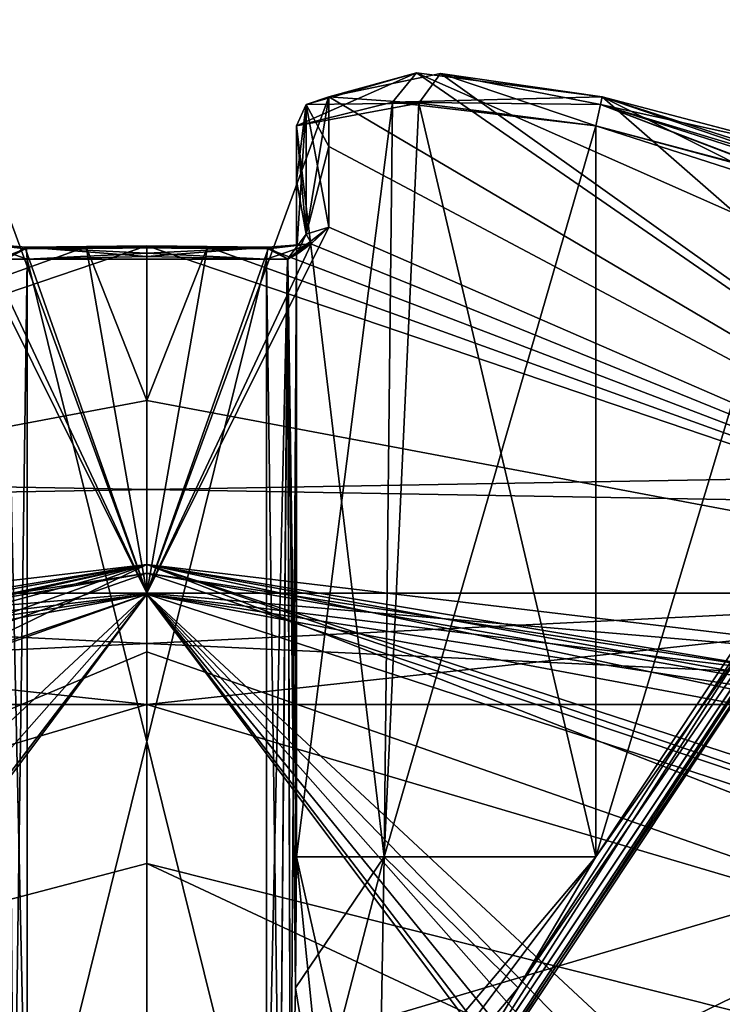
# Model space of a CAD drawing. Extents: x -200 to 200, y -832 to 754.
# Tile 289 of 656: x -0.43 to 1.92, y -636.97 to -633.68. Entities that reach past the tile are written whole.
import ezdxf

# ---------------------------------------------------------------- set-up
doc = ezdxf.new("R2010")
doc.units = 0
doc.header["$LTSCALE"] = 74.25
for name, color, linetype in [('1717', 7, 'CONTINUOUS'), ('1718', 7, 'CONTINUOUS'), ('1719', 7, 'CONTINUOUS'), ('1720', 7, 'CONTINUOUS'), ('1726', 7, 'CONTINUOUS'), ('1728', 7, 'CONTINUOUS'), ('1737', 7, 'CONTINUOUS'), ('1738', 7, 'CONTINUOUS'), ('2098', 7, 'CONTINUOUS'), ('2099', 7, 'CONTINUOUS'), ('2101', 7, 'CONTINUOUS'), ('2102', 7, 'CONTINUOUS'), ('2592', 7, 'CONTINUOUS'), ('2593', 7, 'CONTINUOUS'), ('409', 7, 'CONTINUOUS'), ('410', 7, 'CONTINUOUS'), ('414', 7, 'CONTINUOUS'), ('415', 7, 'CONTINUOUS'), ('418', 7, 'CONTINUOUS'), ('419', 7, 'CONTINUOUS'), ('421', 7, 'CONTINUOUS'), ('422', 7, 'CONTINUOUS'), ('423', 7, 'CONTINUOUS'), ('424', 7, 'CONTINUOUS'), ('425', 7, 'CONTINUOUS'), ('429', 7, 'CONTINUOUS'), ('430', 7, 'CONTINUOUS'), ('432', 7, 'CONTINUOUS'), ('433', 7, 'CONTINUOUS'), ('435', 7, 'CONTINUOUS'), ('436', 7, 'CONTINUOUS'), ('437', 7, 'CONTINUOUS'), ('438', 7, 'CONTINUOUS'), ('439', 7, 'CONTINUOUS'), ('440', 7, 'CONTINUOUS'), ('449', 7, 'CONTINUOUS'), ('450', 7, 'CONTINUOUS'), ('454', 7, 'CONTINUOUS'), ('455', 7, 'CONTINUOUS'), ('456', 7, 'CONTINUOUS'), ('457', 7, 'CONTINUOUS'), ('458', 7, 'CONTINUOUS'), ('459', 7, 'CONTINUOUS'), ('463', 7, 'CONTINUOUS'), ('464', 7, 'CONTINUOUS'), ('465', 7, 'CONTINUOUS'), ('466', 7, 'CONTINUOUS'), ('467', 7, 'CONTINUOUS'), ('468', 7, 'CONTINUOUS'), ('732', 7, 'CONTINUOUS')]:
    doc.layers.add(name, color=color, linetype=linetype)

msp = doc.modelspace()

# ---------------------------------------------------------------- linework, layer by layer
at = {"layer": '1717', "color": 7, "linetype": 'CONTINUOUS'}
for points in [[(0, -635.6, 68.65), (-6.5124, -637.9178, 68.65), (0, -637.1417, 68.65), (0, -635.6, 68.65)], [(6.0096, -637.556, 68.65), (0, -635.6, 68.65), (0, -637.1417, 68.65), (6.0096, -637.556, 68.65)]]:
    msp.add_3dface(points, dxfattribs=at)
at = {"layer": '1718', "color": 7, "linetype": 'CONTINUOUS'}
msp.add_3dface([(-4.488, -637.6785, 15.65), (0, -636.5, 15.65), (7.5554, -640.0393, 15.65), (-4.488, -637.6785, 15.65)], dxfattribs=at)
at = {"layer": '1719', "color": 7, "linetype": 'CONTINUOUS'}
for points in [[(-6.5779, -637.8396, 68.55), (0, -635.5, 68.55), (-5.1491, -636.9013, 51.65), (-6.5779, -637.8396, 68.55)], [(-5.1491, -636.9013, 51.65), (0, -635.5, 68.55), (-4.0822, -636.3696, 54.7596), (-5.1491, -636.9013, 51.65)], [(0, -635.5, 16.65), (-4.2818, -636.4588, 16.65), (0, -635.5, 25.05), (0, -635.5, 16.65)], [(0, -635.5, 25.05), (-4.2818, -636.4588, 16.65), (-3.5128, -636.1405, 26.42), (0, -635.5, 25.05)], [(-4.0822, -636.3696, 54.7596), (0, -635.5, 68.55), (-2.303, -635.7729, 56.2121), (-4.0822, -636.3696, 54.7596)], [(-2.303, -635.7729, 56.2121), (0, -635.5, 68.55), (0, -635.5, 56.75), (-2.303, -635.7729, 56.2121)]]:
    msp.add_3dface(points, dxfattribs=at)
at = {"layer": '1720', "color": 7, "linetype": 'CONTINUOUS'}
for points in [[(4.0897, -636.3729, 27.05), (0, -635.5, 16.65), (2.3258, -635.7784, 25.5993), (4.0897, -636.3729, 27.05)], [(0, -635.5, 16.65), (4.0897, -636.3729, 27.05), (7.149, -638.2948, 16.65), (0, -635.5, 16.65)], [(0, -635.5, 56.75), (6.0687, -637.4737, 68.55), (3.5197, -636.143, 55.3732), (0, -635.5, 56.75)], [(0, -635.5, 56.75), (0, -635.5, 68.55), (6.0687, -637.4737, 68.55), (0, -635.5, 56.75)], [(0, -635.5, 16.65), (0, -635.5, 25.05), (2.3258, -635.7784, 25.5993), (0, -635.5, 16.65)]]:
    msp.add_3dface(points, dxfattribs=at)
at = {"layer": '1726', "color": 7, "linetype": 'CONTINUOUS'}
for points in [[(0, -635.6, 25.15), (-3.4099, -636.2343, 26.4932), (0, -637.9, 25.15), (0, -635.6, 25.15)], [(1.7226, -637.9, 25.4561), (0, -635.6, 25.15), (0, -637.9, 25.15), (1.7226, -637.9, 25.4561)], [(2.2572, -635.876, 25.6885), (0, -635.6, 25.15), (2.2004, -637.65, 25.6602), (2.2572, -635.876, 25.6885)], [(2.2004, -637.65, 25.6602), (0, -635.6, 25.15), (2.0071, -637.6703, 25.5705), (2.2004, -637.65, 25.6602)], [(2.0071, -637.6703, 25.5705), (0, -635.6, 25.15), (1.8655, -637.7135, 25.511), (2.0071, -637.6703, 25.5705)], [(1.8655, -637.7135, 25.511), (0, -635.6, 25.15), (1.7674, -637.7708, 25.4728), (1.8655, -637.7135, 25.511)], [(1.7674, -637.7708, 25.4728), (0, -635.6, 25.15), (1.7226, -637.85, 25.4561), (1.7674, -637.7708, 25.4728)], [(1.7226, -637.85, 25.4561), (0, -635.6, 25.15), (1.7226, -637.9, 25.4561), (1.7226, -637.85, 25.4561)], [(0, -637.9, 25.15), (-3.4099, -636.2343, 26.4932), (-1.7589, -637.7785, 25.4696), (0, -637.9, 25.15)]]:
    msp.add_3dface(points, dxfattribs=at)
at = {"layer": '1728', "color": 7, "linetype": 'CONTINUOUS'}
for points in [[(-2.235, -635.8706, 56.1227), (0, -635.6, 56.65), (-2.2004, -637.65, 56.1398), (-2.235, -635.8706, 56.1227)], [(-2.2004, -637.65, 56.1398), (0, -635.6, 56.65), (-1.8655, -637.7135, 56.289), (-2.2004, -637.65, 56.1398)], [(-1.8655, -637.7135, 56.289), (0, -635.6, 56.65), (-1.7226, -637.85, 56.3439), (-1.8655, -637.7135, 56.289)], [(-1.7226, -637.85, 56.3439), (0, -635.6, 56.65), (-1.7226, -637.9, 56.3439), (-1.7226, -637.85, 56.3439)], [(-1.7226, -637.9, 56.3439), (0, -635.6, 56.65), (0, -637.9, 56.65), (-1.7226, -637.9, 56.3439)], [(0, -635.6, 56.65), (3.4169, -636.2369, 55.3003), (0, -637.9, 56.65), (0, -635.6, 56.65)], [(0, -637.9, 56.65), (3.4169, -636.2369, 55.3003), (1.7604, -637.7771, 56.3298), (0, -637.9, 56.65)], [(1.7604, -637.7771, 56.3298), (3.4169, -636.2369, 55.3003), (1.8495, -637.7205, 56.2953), (1.7604, -637.7771, 56.3298)], [(1.8495, -637.7205, 56.2953), (3.4169, -636.2369, 55.3003), (1.9901, -637.6741, 56.2369), (1.8495, -637.7205, 56.2953)]]:
    msp.add_3dface(points, dxfattribs=at)
at = {"layer": '1737', "color": 7, "linetype": 'CONTINUOUS'}
for points in [[(-4.488, -637.6785, 15.65), (-4.2818, -636.4588, 16.65), (0, -635.5, 16.65), (-4.488, -637.6785, 15.65)], [(-4.488, -637.6785, 15.65), (0, -635.5, 16.65), (0, -635.7929, 15.9429), (-4.488, -637.6785, 15.65)], [(0, -636.5, 15.65), (-4.488, -637.6785, 15.65), (0, -635.7929, 15.9429), (0, -636.5, 15.65)]]:
    msp.add_3dface(points, dxfattribs=at)
at = {"layer": '1738', "color": 7, "linetype": 'CONTINUOUS'}
for points in [[(0, -635.5, 16.65), (7.149, -638.2948, 16.65), (0, -635.7929, 15.9429), (0, -635.5, 16.65)], [(7.149, -638.2948, 16.65), (0, -636.5, 15.65), (0, -635.7929, 15.9429), (7.149, -638.2948, 16.65)], [(7.5554, -640.0393, 15.65), (0, -636.5, 15.65), (7.149, -638.2948, 16.65), (7.5554, -640.0393, 15.65)]]:
    msp.add_3dface(points, dxfattribs=at)
at = {"layer": '2098', "color": 7, "linetype": 'CONTINUOUS'}
for points in [[(2.2572, -635.876, 25.6885), (0, -635.5, 25.05), (0, -635.5293, 25.1207), (2.2572, -635.876, 25.6885)], [(2.3258, -635.7784, 25.5993), (0, -635.5, 25.05), (2.2572, -635.876, 25.6885), (2.3258, -635.7784, 25.5993)], [(0, -635.6, 25.15), (2.2572, -635.876, 25.6885), (0, -635.5293, 25.1207), (0, -635.6, 25.15)]]:
    msp.add_3dface(points, dxfattribs=at)
at = {"layer": '2099', "color": 7, "linetype": 'CONTINUOUS'}
for points in [[(0, -635.5, 25.05), (-3.5128, -636.1405, 26.42), (0, -635.5293, 25.1207), (0, -635.5, 25.05)], [(-3.5128, -636.1405, 26.42), (0, -635.6, 25.15), (0, -635.5293, 25.1207), (-3.5128, -636.1405, 26.42)], [(-3.5128, -636.1405, 26.42), (-3.4099, -636.2343, 26.4932), (0, -635.6, 25.15), (-3.5128, -636.1405, 26.42)]]:
    msp.add_3dface(points, dxfattribs=at)
at = {"layer": '2101', "color": 7, "linetype": 'CONTINUOUS'}
for points in [[(-2.303, -635.7729, 56.2121), (0, -635.5, 56.75), (-2.235, -635.8706, 56.1227), (-2.303, -635.7729, 56.2121)], [(-2.235, -635.8706, 56.1227), (0, -635.5, 56.75), (0, -635.5293, 56.6793), (-2.235, -635.8706, 56.1227)], [(0, -635.6, 56.65), (-2.235, -635.8706, 56.1227), (0, -635.5293, 56.6793), (0, -635.6, 56.65)]]:
    msp.add_3dface(points, dxfattribs=at)
at = {"layer": '2102', "color": 7, "linetype": 'CONTINUOUS'}
for points in [[(0, -635.5, 56.75), (3.5197, -636.143, 55.3732), (0, -635.5293, 56.6793), (0, -635.5, 56.75)], [(3.5197, -636.143, 55.3732), (0, -635.6, 56.65), (0, -635.5293, 56.6793), (3.5197, -636.143, 55.3732)], [(3.5197, -636.143, 55.3732), (3.4169, -636.2369, 55.3003), (0, -635.6, 56.65), (3.5197, -636.143, 55.3732)]]:
    msp.add_3dface(points, dxfattribs=at)
at = {"layer": '2592', "color": 7, "linetype": 'CONTINUOUS'}
for points in [[(0, -635.5, 68.55), (-6.5779, -637.8396, 68.55), (0, -635.5293, 68.6207), (0, -635.5, 68.55)], [(-6.5779, -637.8396, 68.55), (0, -635.6, 68.65), (0, -635.5293, 68.6207), (-6.5779, -637.8396, 68.55)], [(-6.5124, -637.9178, 68.65), (0, -635.6, 68.65), (-6.5779, -637.8396, 68.55), (-6.5124, -637.9178, 68.65)]]:
    msp.add_3dface(points, dxfattribs=at)
at = {"layer": '2593', "color": 7, "linetype": 'CONTINUOUS'}
for points in [[(0, -635.5, 68.55), (6.0096, -637.556, 68.65), (6.0687, -637.4737, 68.55), (0, -635.5, 68.55)], [(6.0096, -637.556, 68.65), (0, -635.5, 68.55), (0, -635.5293, 68.6207), (6.0096, -637.556, 68.65)], [(0, -635.6, 68.65), (6.0096, -637.556, 68.65), (0, -635.5293, 68.6207), (0, -635.6, 68.65)]]:
    msp.add_3dface(points, dxfattribs=at)
at = {"layer": '409', "color": 7, "linetype": 'CONTINUOUS'}
for points in [[(0.9008, -633.8568, 49.5015), (0.6084, -633.9375, 50.171), (3.4177, -635.5962, 52.0677), (0.9008, -633.8568, 49.5015)], [(0.6084, -633.9375, 47.129), (0.9812, -633.8597, 47.8649), (3.4177, -635.5962, 45.2323), (0.6084, -633.9375, 47.129)], [(1.521, -633.9375, 49.2584), (0.9008, -633.8568, 49.5015), (4.8333, -635.5962, 48.65), (1.521, -633.9375, 49.2584)], [(4.8333, -635.5962, 48.65), (0.9008, -633.8568, 49.5015), (3.4177, -635.5962, 52.0677), (4.8333, -635.5962, 48.65)], [(0.9812, -633.8597, 47.8649), (1.521, -633.9375, 48.0416), (3.4177, -635.5962, 45.2323), (0.9812, -633.8597, 47.8649)], [(0, -635.5962, 43.8167), (0.6084, -633.9375, 47.129), (3.4177, -635.5962, 45.2323), (0, -635.5962, 43.8167)], [(0.6084, -634.373, 45.7733), (0.6084, -633.9375, 47.129), (0, -635.5962, 43.8167), (0.6084, -634.373, 45.7733)], [(0.6084, -633.9375, 50.171), (0.6083, -634.1032, 50.8011), (3.4177, -635.5962, 52.0677), (0.6084, -633.9375, 50.171)], [(0.6083, -634.1032, 46.4989), (0.6084, -633.9375, 47.129), (0.6084, -634.373, 45.7733), (0.6083, -634.1032, 46.4989)], [(2.1511, -634.1032, 49.2583), (1.521, -633.9375, 49.2584), (2.8767, -634.373, 49.2584), (2.1511, -634.1032, 49.2583)], [(2.8767, -634.373, 49.2584), (1.521, -633.9375, 49.2584), (4.8333, -635.5962, 48.65), (2.8767, -634.373, 49.2584)], [(1.521, -633.9375, 48.0416), (2.1559, -634.1047, 48.0418), (3.4177, -635.5962, 45.2323), (1.521, -633.9375, 48.0416)], [(0.6083, -634.1032, 50.8011), (0.6084, -634.373, 51.5267), (3.4177, -635.5962, 52.0677), (0.6083, -634.1032, 50.8011)], [(0.5497, -634.428, 45.6385), (0.6084, -634.373, 45.7733), (0, -635.5962, 43.8167), (0.5497, -634.428, 45.6385)], [(0.6084, -634.373, 51.5267), (0.5476, -634.4288, 51.6635), (3.4177, -635.5962, 52.0677), (0.6084, -634.373, 51.5267)], [(0.4056, -634.4455, 45.578), (0.5497, -634.428, 45.6385), (0, -635.5962, 43.8167), (0.4056, -634.4455, 45.578)], [(0, -634.436, 45.5717), (0.203, -634.4384, 45.5732), (0, -634.9521, 44.6519), (0, -634.436, 45.5717)], [(0.203, -634.4384, 51.7268), (0, -634.436, 51.7283), (3.4177, -635.5962, 52.0677), (0.203, -634.4384, 51.7268)], [(3.4177, -635.5962, 52.0677), (0, -634.436, 51.7283), (0, -634.9521, 52.6481), (3.4177, -635.5962, 52.0677)], [(0.203, -634.4384, 45.5732), (0.4056, -634.4455, 45.578), (0, -635.5962, 43.8167), (0.203, -634.4384, 45.5732)], [(0, -634.9521, 44.6519), (0.203, -634.4384, 45.5732), (0, -635.5962, 43.8167), (0, -634.9521, 44.6519)], [(0.4056, -634.4455, 51.722), (0.203, -634.4384, 51.7268), (3.4177, -635.5962, 52.0677), (0.4056, -634.4455, 51.722)], [(0.5476, -634.4288, 51.6635), (0.4056, -634.4455, 51.722), (3.4177, -635.5962, 52.0677), (0.5476, -634.4288, 51.6635)], [(0, -635.5962, 53.4833), (3.4177, -635.5962, 52.0677), (0, -634.9521, 52.6481), (0, -635.5962, 53.4833)]]:
    msp.add_3dface(points, dxfattribs=at)
at = {"layer": '410', "color": 7, "linetype": 'CONTINUOUS'}
for points in [[(0, -635.9688, 53.65), (4.3301, -637.25, 51.15), (4.3301, -635.9688, 51.15), (0, -635.9688, 53.65)], [(0, -637.25, 53.65), (4.3301, -637.25, 51.15), (0, -635.9688, 53.65), (0, -637.25, 53.65)], [(4.3301, -635.9688, 46.15), (0, -637.25, 43.65), (0, -635.9688, 43.65), (4.3301, -635.9688, 46.15)], [(4.3301, -637.25, 46.15), (0, -637.25, 43.65), (4.3301, -635.9688, 46.15), (4.3301, -637.25, 46.15)]]:
    msp.add_3dface(points, dxfattribs=at)
at = {"layer": '414', "color": 7, "linetype": 'CONTINUOUS'}
for points in [[(0, -635.5962, 53.4833), (-0.6084, -633.9375, 50.171), (-3.4177, -635.5962, 52.0677), (0, -635.5962, 53.4833)], [(-0.6084, -633.9375, 50.171), (0, -635.5962, 53.4833), (-0.6084, -634.373, 51.5267), (-0.6084, -633.9375, 50.171)], [(-0.6084, -634.373, 51.5267), (0, -635.5962, 53.4833), (-0.5497, -634.428, 51.6615), (-0.6084, -634.373, 51.5267)], [(-0.4056, -634.4455, 45.578), (-3.4177, -635.5962, 45.2323), (-0.5476, -634.4288, 45.6365), (-0.4056, -634.4455, 45.578)], [(0, -634.436, 45.5717), (0, -634.9521, 44.6519), (-3.4177, -635.5962, 45.2323), (0, -634.436, 45.5717)], [(0, -634.436, 45.5717), (-3.4177, -635.5962, 45.2323), (-0.203, -634.4384, 45.5732), (0, -634.436, 45.5717)], [(-0.203, -634.4384, 45.5732), (-3.4177, -635.5962, 45.2323), (-0.4056, -634.4455, 45.578), (-0.203, -634.4384, 45.5732)], [(-0.5497, -634.428, 51.6615), (0, -635.5962, 53.4833), (-0.4056, -634.4455, 51.722), (-0.5497, -634.428, 51.6615)], [(-0.4056, -634.4455, 51.722), (0, -635.5962, 53.4833), (-0.203, -634.4384, 51.7268), (-0.4056, -634.4455, 51.722)], [(0, -634.9521, 52.6481), (0, -634.436, 51.7283), (-0.203, -634.4384, 51.7268), (0, -634.9521, 52.6481)], [(0, -635.5962, 53.4833), (0, -634.9521, 52.6481), (-0.203, -634.4384, 51.7268), (0, -635.5962, 53.4833)], [(0, -634.9521, 44.6519), (0, -635.5962, 43.8167), (-3.4177, -635.5962, 45.2323), (0, -634.9521, 44.6519)]]:
    msp.add_3dface(points, dxfattribs=at)
at = {"layer": '415', "color": 7, "linetype": 'CONTINUOUS'}
for points in [[(0, -635.9688, 43.65), (0, -637.25, 43.65), (-4.3301, -637.25, 46.15), (0, -635.9688, 43.65)], [(0, -637.25, 53.65), (0, -635.9688, 53.65), (-4.3301, -635.9688, 51.15), (0, -637.25, 53.65)], [(-4.3301, -637.25, 51.15), (0, -637.25, 53.65), (-4.3301, -635.9688, 51.15), (-4.3301, -637.25, 51.15)], [(0, -635.9688, 43.65), (-4.3301, -637.25, 46.15), (-4.3301, -635.9688, 46.15), (0, -635.9688, 43.65)]]:
    msp.add_3dface(points, dxfattribs=at)
at = {"layer": '418', "color": 7, "linetype": 'CONTINUOUS'}
for points in [[(0.5, -634.4644, 45.813), (0.5, -634.0349, 47.15), (0.5, -634.2167, 46.4707), (0.5, -634.4644, 45.813)], [(0.5, -636.477, 47.15), (0.5, -634.0349, 47.15), (0.5, -634.4644, 45.813), (0.5, -636.477, 47.15)]]:
    msp.add_3dface(points, dxfattribs=at)
at = {"layer": '419', "color": 7, "linetype": 'CONTINUOUS'}
for points in [[(-0.4, -634.4806, 45.7037), (0.4, -634.4806, 45.7037), (0, -634.4712, 45.6974), (-0.4, -634.4806, 45.7037)], [(0.4, -637.7053, 47.846), (0.4, -634.4806, 45.7037), (-0.4, -637.7053, 47.846), (0.4, -637.7053, 47.846)], [(-0.4, -637.7053, 47.846), (0.4, -634.4806, 45.7037), (-0.4, -634.4806, 45.7037), (-0.4, -637.7053, 47.846)]]:
    msp.add_3dface(points, dxfattribs=at)
at = {"layer": '421', "color": 7, "linetype": 'CONTINUOUS'}
for points in [[(1.5, -634.0349, 48.15), (1.5, -636.477, 48.15), (2.1793, -634.2167, 48.15), (1.5, -634.0349, 48.15)], [(1.5, -636.477, 48.15), (2.837, -634.4644, 48.15), (2.1793, -634.2167, 48.15), (1.5, -636.477, 48.15)]]:
    msp.add_3dface(points, dxfattribs=at)
at = {"layer": '422', "color": 7, "linetype": 'CONTINUOUS'}
for points in [[(2.837, -634.4644, 49.15), (1.5, -634.0349, 49.15), (2.1793, -634.2167, 49.15), (2.837, -634.4644, 49.15)], [(1.5, -636.477, 49.15), (1.5, -634.0349, 49.15), (2.837, -634.4644, 49.15), (1.5, -636.477, 49.15)]]:
    msp.add_3dface(points, dxfattribs=at)
at = {"layer": '423', "color": 7, "linetype": 'CONTINUOUS'}
for points in [[(0.804, -637.7053, 48.25), (2.9463, -634.4806, 49.05), (2.9463, -634.4806, 48.25), (0.804, -637.7053, 48.25)], [(0.804, -637.7053, 49.05), (2.9463, -634.4806, 49.05), (0.804, -637.7053, 48.25), (0.804, -637.7053, 49.05)]]:
    msp.add_3dface(points, dxfattribs=at)
at = {"layer": '424', "color": 7, "linetype": 'CONTINUOUS'}
for points in [[(0.5, -634.0349, 50.15), (0.5, -636.477, 50.15), (0.5, -634.2167, 50.8292), (0.5, -634.0349, 50.15)], [(0.5, -636.477, 50.15), (0.5, -634.4644, 51.487), (0.5, -634.2167, 50.8292), (0.5, -636.477, 50.15)]]:
    msp.add_3dface(points, dxfattribs=at)
at = {"layer": '425', "color": 7, "linetype": 'CONTINUOUS'}
for points in [[(0.4, -634.4806, 51.5963), (-0.4, -634.4806, 51.5963), (0, -634.4712, 51.6026), (0.4, -634.4806, 51.5963)], [(0.4, -637.7053, 49.454), (-0.4, -634.4806, 51.5963), (0.4, -634.4806, 51.5963), (0.4, -637.7053, 49.454)], [(-0.4, -637.7053, 49.454), (-0.4, -634.4806, 51.5963), (0.4, -637.7053, 49.454), (-0.4, -637.7053, 49.454)]]:
    msp.add_3dface(points, dxfattribs=at)
at = {"layer": '429', "color": 7, "linetype": 'CONTINUOUS'}
for points in [[(0.5, -634.4644, 51.487), (0.4796, -637.6835, 49.4212), (0.47, -634.4799, 51.5625), (0.5, -634.4644, 51.487)], [(0.4796, -637.6835, 49.4212), (0.5, -634.4644, 51.487), (0.4964, -636.9158, 49.8903), (0.4796, -637.6835, 49.4212)], [(0.5, -634.4644, 51.487), (0.5, -636.477, 50.15), (0.4964, -636.9158, 49.8903), (0.5, -634.4644, 51.487)], [(0.4, -637.7053, 49.454), (0.4, -634.4806, 51.5963), (0.47, -634.4799, 51.5625), (0.4, -637.7053, 49.454)], [(0.4444, -637.6996, 49.4454), (0.4, -637.7053, 49.454), (0.47, -634.4799, 51.5625), (0.4444, -637.6996, 49.4454)], [(0.4796, -637.6835, 49.4212), (0.4444, -637.6996, 49.4454), (0.47, -634.4799, 51.5625), (0.4796, -637.6835, 49.4212)]]:
    msp.add_3dface(points, dxfattribs=at)
at = {"layer": '430', "color": 7, "linetype": 'CONTINUOUS'}
for points in [[(-0.4, -634.4806, 51.5963), (-0.4444, -637.6996, 49.4454), (-0.471, -634.4797, 51.5614), (-0.4, -634.4806, 51.5963)], [(-0.4, -634.4806, 51.5963), (-0.4, -637.7053, 49.454), (-0.4444, -637.6996, 49.4454), (-0.4, -634.4806, 51.5963)]]:
    msp.add_3dface(points, dxfattribs=at)
at = {"layer": '432', "color": 7, "linetype": 'CONTINUOUS'}
for points in [[(-0.4, -637.7053, 47.846), (-0.4, -634.4806, 45.7037), (-0.47, -634.4799, 45.7375), (-0.4, -637.7053, 47.846)], [(-0.4444, -637.6996, 47.8546), (-0.4, -637.7053, 47.846), (-0.47, -634.4799, 45.7375), (-0.4444, -637.6996, 47.8546)]]:
    msp.add_3dface(points, dxfattribs=at)
at = {"layer": '433', "color": 7, "linetype": 'CONTINUOUS'}
for points in [[(2.837, -634.4644, 48.15), (0.7712, -637.6835, 48.1704), (2.9125, -634.4799, 48.18), (2.837, -634.4644, 48.15)], [(0.7712, -637.6835, 48.1704), (2.837, -634.4644, 48.15), (1.2403, -636.9158, 48.1536), (0.7712, -637.6835, 48.1704)], [(2.837, -634.4644, 48.15), (1.5, -636.477, 48.15), (1.2403, -636.9158, 48.1536), (2.837, -634.4644, 48.15)], [(0.7712, -637.6835, 48.1704), (0.7954, -637.6996, 48.2056), (2.9125, -634.4799, 48.18), (0.7712, -637.6835, 48.1704)], [(0.7954, -637.6996, 48.2056), (0.804, -637.7053, 48.25), (2.9125, -634.4799, 48.18), (0.7954, -637.6996, 48.2056)], [(0.804, -637.7053, 48.25), (2.9463, -634.4806, 48.25), (2.9125, -634.4799, 48.18), (0.804, -637.7053, 48.25)]]:
    msp.add_3dface(points, dxfattribs=at)
at = {"layer": '435', "color": 7, "linetype": 'CONTINUOUS'}
for points in [[(1.5, -636.477, 49.15), (2.837, -634.4644, 49.15), (2.9114, -634.4797, 49.121), (1.5, -636.477, 49.15)], [(0.7712, -637.6835, 49.1296), (1.2403, -636.9158, 49.1464), (2.9114, -634.4797, 49.121), (0.7712, -637.6835, 49.1296)], [(0.7954, -637.6996, 49.0944), (0.7712, -637.6835, 49.1296), (2.9114, -634.4797, 49.121), (0.7954, -637.6996, 49.0944)], [(2.9463, -634.4806, 49.05), (0.7954, -637.6996, 49.0944), (2.9114, -634.4797, 49.121), (2.9463, -634.4806, 49.05)], [(2.9463, -634.4806, 49.05), (0.804, -637.7053, 49.05), (0.7954, -637.6996, 49.0944), (2.9463, -634.4806, 49.05)], [(1.2403, -636.9158, 49.1464), (1.5, -636.477, 49.15), (2.9114, -634.4797, 49.121), (1.2403, -636.9158, 49.1464)]]:
    msp.add_3dface(points, dxfattribs=at)
at = {"layer": '436', "color": 7, "linetype": 'CONTINUOUS'}
for points in [[(0.5, -636.477, 47.15), (0.5, -634.4644, 45.813), (0.471, -634.4797, 45.7386), (0.5, -636.477, 47.15)], [(0.4, -634.4806, 45.7037), (0.4444, -637.6996, 47.8546), (0.471, -634.4797, 45.7386), (0.4, -634.4806, 45.7037)], [(0.4, -634.4806, 45.7037), (0.4, -637.7053, 47.846), (0.4444, -637.6996, 47.8546), (0.4, -634.4806, 45.7037)], [(0.4444, -637.6996, 47.8546), (0.4796, -637.6835, 47.8788), (0.471, -634.4797, 45.7386), (0.4444, -637.6996, 47.8546)], [(0.4964, -636.9158, 47.4097), (0.5, -636.477, 47.15), (0.471, -634.4797, 45.7386), (0.4964, -636.9158, 47.4097)], [(0.4796, -637.6835, 47.8788), (0.4964, -636.9158, 47.4097), (0.471, -634.4797, 45.7386), (0.4796, -637.6835, 47.8788)]]:
    msp.add_3dface(points, dxfattribs=at)
at = {"layer": '437', "color": 7, "linetype": 'CONTINUOUS'}
for points in [[(0.5, -634.0349, 47.15), (0.7929, -636.477, 47.8571), (0.9085, -633.9582, 47.9563), (0.5, -634.0349, 47.15)], [(0.7929, -636.477, 47.8571), (1.5, -636.477, 48.15), (0.9085, -633.9582, 47.9563), (0.7929, -636.477, 47.8571)], [(1.5, -636.477, 48.15), (1.5, -634.0349, 48.15), (0.9085, -633.9582, 47.9563), (1.5, -636.477, 48.15)], [(0.5, -634.0349, 47.15), (0.5, -636.477, 47.15), (0.7929, -636.477, 47.8571), (0.5, -634.0349, 47.15)]]:
    msp.add_3dface(points, dxfattribs=at)
at = {"layer": '438', "color": 7, "linetype": 'CONTINUOUS'}
for points in [[(0.5, -636.477, 47.15), (0.4964, -636.9158, 47.4097), (0.6216, -637.6844, 48.0534), (0.5, -636.477, 47.15)], [(0.5, -636.477, 47.15), (0.7712, -637.6835, 48.1704), (0.7929, -636.477, 47.8571), (0.5, -636.477, 47.15)], [(0.7712, -637.6835, 48.1704), (0.5, -636.477, 47.15), (0.6216, -637.6844, 48.0534), (0.7712, -637.6835, 48.1704)], [(0.7712, -637.6835, 48.1704), (1.2403, -636.9158, 48.1536), (0.7929, -636.477, 47.8571), (0.7712, -637.6835, 48.1704)], [(1.2403, -636.9158, 48.1536), (1.5, -636.477, 48.15), (0.7929, -636.477, 47.8571), (1.2403, -636.9158, 48.1536)], [(0.4964, -636.9158, 47.4097), (0.4796, -637.6835, 47.8788), (0.6216, -637.6844, 48.0534), (0.4964, -636.9158, 47.4097)]]:
    msp.add_3dface(points, dxfattribs=at)
at = {"layer": '439', "color": 7, "linetype": 'CONTINUOUS'}
for points in [[(0.7929, -636.477, 49.4429), (0.5, -636.477, 50.15), (0.8204, -633.9553, 49.4164), (0.7929, -636.477, 49.4429)], [(0.5, -636.477, 50.15), (0.5, -634.0349, 50.15), (0.8204, -633.9553, 49.4164), (0.5, -636.477, 50.15)], [(1.5, -634.0349, 49.15), (0.7929, -636.477, 49.4429), (0.8204, -633.9553, 49.4164), (1.5, -634.0349, 49.15)], [(1.5, -634.0349, 49.15), (1.5, -636.477, 49.15), (0.7929, -636.477, 49.4429), (1.5, -634.0349, 49.15)]]:
    msp.add_3dface(points, dxfattribs=at)
at = {"layer": '440', "color": 7, "linetype": 'CONTINUOUS'}
for points in [[(0.4796, -637.6835, 49.4212), (1.5, -636.477, 49.15), (0.5959, -637.6844, 49.2723), (0.4796, -637.6835, 49.4212)], [(1.5, -636.477, 49.15), (0.4796, -637.6835, 49.4212), (0.7929, -636.477, 49.4429), (1.5, -636.477, 49.15)], [(0.4796, -637.6835, 49.4212), (0.4964, -636.9158, 49.8903), (0.7929, -636.477, 49.4429), (0.4796, -637.6835, 49.4212)], [(0.4964, -636.9158, 49.8903), (0.5, -636.477, 50.15), (0.7929, -636.477, 49.4429), (0.4964, -636.9158, 49.8903)], [(1.5, -636.477, 49.15), (1.2403, -636.9158, 49.1464), (0.5959, -637.6844, 49.2723), (1.5, -636.477, 49.15)], [(1.2403, -636.9158, 49.1464), (0.7712, -637.6835, 49.1296), (0.5959, -637.6844, 49.2723), (1.2403, -636.9158, 49.1464)]]:
    msp.add_3dface(points, dxfattribs=at)
at = {"layer": '449', "color": 7, "linetype": 'CONTINUOUS'}
for points in [[(-3.4177, -635.5962, 45.2323), (0, -635.5962, 43.8167), (-4.3301, -635.9688, 46.15), (-3.4177, -635.5962, 45.2323)], [(0, -635.9688, 53.65), (-3.4177, -635.5962, 52.0677), (-4.3301, -635.9688, 51.15), (0, -635.9688, 53.65)], [(-4.3301, -635.9688, 46.15), (0, -635.5962, 43.8167), (0, -635.7647, 43.6936), (-4.3301, -635.9688, 46.15)], [(-3.4177, -635.5962, 52.0677), (0, -635.9688, 53.65), (0, -635.7647, 53.6064), (-3.4177, -635.5962, 52.0677)], [(0, -635.5962, 53.4833), (-3.4177, -635.5962, 52.0677), (0, -635.7647, 53.6064), (0, -635.5962, 53.4833)], [(0, -635.9688, 43.65), (-4.3301, -635.9688, 46.15), (0, -635.7647, 43.6936), (0, -635.9688, 43.65)]]:
    msp.add_3dface(points, dxfattribs=at)
at = {"layer": '450', "color": 7, "linetype": 'CONTINUOUS'}
for points in [[(3.4177, -635.5962, 45.2323), (4.3301, -635.9688, 46.15), (0, -635.9688, 43.65), (3.4177, -635.5962, 45.2323)], [(4.3301, -635.9688, 51.15), (0, -635.5962, 53.4833), (0, -635.7647, 53.6064), (4.3301, -635.9688, 51.15)], [(3.4177, -635.5962, 52.0677), (0, -635.5962, 53.4833), (4.3301, -635.9688, 51.15), (3.4177, -635.5962, 52.0677)], [(3.4177, -635.5962, 45.2323), (0, -635.9688, 43.65), (0, -635.7647, 43.6936), (3.4177, -635.5962, 45.2323)], [(0, -635.5962, 43.8167), (3.4177, -635.5962, 45.2323), (0, -635.7647, 43.6936), (0, -635.5962, 43.8167)], [(0, -635.9688, 53.65), (4.3301, -635.9688, 51.15), (0, -635.7647, 53.6064), (0, -635.9688, 53.65)]]:
    msp.add_3dface(points, dxfattribs=at)
at = {"layer": '454', "color": 7, "linetype": 'CONTINUOUS'}
for points in [[(-0.4056, -634.4455, 45.578), (-0.5476, -634.4288, 45.6365), (-0.4037, -634.4397, 45.6474), (-0.4056, -634.4455, 45.578)], [(-0.4, -634.4806, 45.7037), (-0.5476, -634.4288, 45.6365), (-0.47, -634.4799, 45.7375), (-0.4, -634.4806, 45.7037)], [(-0.5476, -634.4288, 45.6365), (-0.4, -634.4806, 45.7037), (-0.4037, -634.4397, 45.6474), (-0.5476, -634.4288, 45.6365)]]:
    msp.add_3dface(points, dxfattribs=at)
at = {"layer": '455', "color": 7, "linetype": 'CONTINUOUS'}
for points in [[(-0.203, -634.4384, 45.5732), (-0.4056, -634.4455, 45.578), (-0.4037, -634.4397, 45.6474), (-0.203, -634.4384, 45.5732)], [(0.203, -634.4384, 45.5732), (0, -634.436, 45.5717), (-0.4037, -634.4397, 45.6474), (0.203, -634.4384, 45.5732)], [(0, -634.436, 45.5717), (-0.203, -634.4384, 45.5732), (-0.4037, -634.4397, 45.6474), (0, -634.436, 45.5717)], [(0.4056, -634.4455, 45.578), (0.203, -634.4384, 45.5732), (-0.4037, -634.4397, 45.6474), (0.4056, -634.4455, 45.578)], [(-0.4, -634.4806, 45.7037), (0.4037, -634.4397, 45.6474), (-0.4037, -634.4397, 45.6474), (-0.4, -634.4806, 45.7037)], [(0.4037, -634.4397, 45.6474), (0.4056, -634.4455, 45.578), (-0.4037, -634.4397, 45.6474), (0.4037, -634.4397, 45.6474)], [(-0.4, -634.4806, 45.7037), (0, -634.4712, 45.6974), (0.4037, -634.4397, 45.6474), (-0.4, -634.4806, 45.7037)], [(0, -634.4712, 45.6974), (0.4, -634.4806, 45.7037), (0.4037, -634.4397, 45.6474), (0, -634.4712, 45.6974)]]:
    msp.add_3dface(points, dxfattribs=at)
at = {"layer": '456', "color": 7, "linetype": 'CONTINUOUS'}
for points in [[(0.5497, -634.428, 45.6385), (0.5, -634.4644, 45.813), (0.5323, -634.3969, 45.7837), (0.5497, -634.428, 45.6385)], [(0.6084, -634.373, 45.7733), (0.5497, -634.428, 45.6385), (0.5323, -634.3969, 45.7837), (0.6084, -634.373, 45.7733)], [(0.5497, -634.428, 45.6385), (0.4056, -634.4455, 45.578), (0.471, -634.4797, 45.7386), (0.5497, -634.428, 45.6385)], [(0.5, -634.4644, 45.813), (0.5497, -634.428, 45.6385), (0.471, -634.4797, 45.7386), (0.5, -634.4644, 45.813)], [(0.4, -634.4806, 45.7037), (0.471, -634.4797, 45.7386), (0.4037, -634.4397, 45.6474), (0.4, -634.4806, 45.7037)], [(0.471, -634.4797, 45.7386), (0.4056, -634.4455, 45.578), (0.4037, -634.4397, 45.6474), (0.471, -634.4797, 45.7386)]]:
    msp.add_3dface(points, dxfattribs=at)
at = {"layer": '457', "color": 7, "linetype": 'CONTINUOUS'}
for points in [[(0.6084, -633.9375, 47.129), (0.6083, -634.1032, 46.4989), (0.5323, -634.3969, 45.7837), (0.6084, -633.9375, 47.129)], [(0.5323, -633.9629, 47.1345), (0.6084, -633.9375, 47.129), (0.5323, -634.3969, 45.7837), (0.5323, -633.9629, 47.1345)], [(0.5, -634.2167, 46.4707), (0.5, -634.0349, 47.15), (0.5323, -633.9629, 47.1345), (0.5, -634.2167, 46.4707)], [(0.5, -634.4644, 45.813), (0.5323, -633.9629, 47.1345), (0.5323, -634.3969, 45.7837), (0.5, -634.4644, 45.813)], [(0.5, -634.4644, 45.813), (0.5, -634.2167, 46.4707), (0.5323, -633.9629, 47.1345), (0.5, -634.4644, 45.813)], [(0.6083, -634.1032, 46.4989), (0.6084, -634.373, 45.7733), (0.5323, -634.3969, 45.7837), (0.6083, -634.1032, 46.4989)]]:
    msp.add_3dface(points, dxfattribs=at)
at = {"layer": '458', "color": 7, "linetype": 'CONTINUOUS'}
for points in [[(0.9812, -633.8597, 47.8649), (0.6084, -633.9375, 47.129), (0.9085, -633.9582, 47.9563), (0.9812, -633.8597, 47.8649)], [(1.5, -634.0349, 48.15), (0.9812, -633.8597, 47.8649), (0.9085, -633.9582, 47.9563), (1.5, -634.0349, 48.15)], [(0.9812, -633.8597, 47.8649), (1.5, -634.0349, 48.15), (1.5155, -633.9629, 48.1177), (0.9812, -633.8597, 47.8649)], [(1.521, -633.9375, 48.0416), (0.9812, -633.8597, 47.8649), (1.5155, -633.9629, 48.1177), (1.521, -633.9375, 48.0416)], [(0.9085, -633.9582, 47.9563), (0.6084, -633.9375, 47.129), (0.5323, -633.9629, 47.1345), (0.9085, -633.9582, 47.9563)], [(0.5, -634.0349, 47.15), (0.9085, -633.9582, 47.9563), (0.5323, -633.9629, 47.1345), (0.5, -634.0349, 47.15)]]:
    msp.add_3dface(points, dxfattribs=at)
at = {"layer": '459', "color": 7, "linetype": 'CONTINUOUS'}
for points in [[(2.1559, -634.1047, 48.0418), (1.521, -633.9375, 48.0416), (1.5155, -633.9629, 48.1177), (2.1559, -634.1047, 48.0418)], [(1.5, -634.0349, 48.15), (2.8663, -634.3969, 48.1177), (1.5155, -633.9629, 48.1177), (1.5, -634.0349, 48.15)], [(2.8767, -634.373, 48.0416), (2.1559, -634.1047, 48.0418), (1.5155, -633.9629, 48.1177), (2.8767, -634.373, 48.0416)], [(2.8663, -634.3969, 48.1177), (2.8767, -634.373, 48.0416), (1.5155, -633.9629, 48.1177), (2.8663, -634.3969, 48.1177)], [(1.5, -634.0349, 48.15), (2.1793, -634.2167, 48.15), (2.8663, -634.3969, 48.1177), (1.5, -634.0349, 48.15)]]:
    msp.add_3dface(points, dxfattribs=at)
at = {"layer": '463', "color": 7, "linetype": 'CONTINUOUS'}
for points in [[(1.5155, -633.9629, 49.1823), (1.521, -633.9375, 49.2584), (2.8663, -634.3969, 49.1823), (1.5155, -633.9629, 49.1823)], [(1.521, -633.9375, 49.2584), (2.1511, -634.1032, 49.2583), (2.8663, -634.3969, 49.1823), (1.521, -633.9375, 49.2584)], [(2.1793, -634.2167, 49.15), (1.5, -634.0349, 49.15), (1.5155, -633.9629, 49.1823), (2.1793, -634.2167, 49.15)], [(2.837, -634.4644, 49.15), (1.5155, -633.9629, 49.1823), (2.8663, -634.3969, 49.1823), (2.837, -634.4644, 49.15)], [(2.837, -634.4644, 49.15), (2.1793, -634.2167, 49.15), (1.5155, -633.9629, 49.1823), (2.837, -634.4644, 49.15)]]:
    msp.add_3dface(points, dxfattribs=at)
at = {"layer": '464', "color": 7, "linetype": 'CONTINUOUS'}
for points in [[(0.9008, -633.8568, 49.5015), (0.5, -634.0349, 50.15), (0.5323, -633.9629, 50.1655), (0.9008, -633.8568, 49.5015)], [(0.5, -634.0349, 50.15), (0.9008, -633.8568, 49.5015), (0.8204, -633.9553, 49.4164), (0.5, -634.0349, 50.15)], [(0.6084, -633.9375, 50.171), (0.9008, -633.8568, 49.5015), (0.5323, -633.9629, 50.1655), (0.6084, -633.9375, 50.171)], [(0.9008, -633.8568, 49.5015), (1.521, -633.9375, 49.2584), (0.8204, -633.9553, 49.4164), (0.9008, -633.8568, 49.5015)], [(0.8204, -633.9553, 49.4164), (1.521, -633.9375, 49.2584), (1.5155, -633.9629, 49.1823), (0.8204, -633.9553, 49.4164)], [(1.5, -634.0349, 49.15), (0.8204, -633.9553, 49.4164), (1.5155, -633.9629, 49.1823), (1.5, -634.0349, 49.15)]]:
    msp.add_3dface(points, dxfattribs=at)
at = {"layer": '465', "color": 7, "linetype": 'CONTINUOUS'}
for points in [[(0.6083, -634.1032, 50.8011), (0.6084, -633.9375, 50.171), (0.5323, -633.9629, 50.1655), (0.6083, -634.1032, 50.8011)], [(0.5, -634.0349, 50.15), (0.5323, -634.3969, 51.5163), (0.5323, -633.9629, 50.1655), (0.5, -634.0349, 50.15)], [(0.6084, -634.373, 51.5267), (0.6083, -634.1032, 50.8011), (0.5323, -633.9629, 50.1655), (0.6084, -634.373, 51.5267)], [(0.5323, -634.3969, 51.5163), (0.6084, -634.373, 51.5267), (0.5323, -633.9629, 50.1655), (0.5323, -634.3969, 51.5163)], [(0.5, -634.0349, 50.15), (0.5, -634.2167, 50.8292), (0.5323, -634.3969, 51.5163), (0.5, -634.0349, 50.15)], [(0.5, -634.2167, 50.8292), (0.5, -634.4644, 51.487), (0.5323, -634.3969, 51.5163), (0.5, -634.2167, 50.8292)]]:
    msp.add_3dface(points, dxfattribs=at)
at = {"layer": '466', "color": 7, "linetype": 'CONTINUOUS'}
for points in [[(0.47, -634.4799, 51.5625), (0.6084, -634.373, 51.5267), (0.5323, -634.3969, 51.5163), (0.47, -634.4799, 51.5625)], [(0.5476, -634.4288, 51.6635), (0.6084, -634.373, 51.5267), (0.47, -634.4799, 51.5625), (0.5476, -634.4288, 51.6635)], [(0.5, -634.4644, 51.487), (0.47, -634.4799, 51.5625), (0.5323, -634.3969, 51.5163), (0.5, -634.4644, 51.487)], [(0.5476, -634.4288, 51.6635), (0.4, -634.4806, 51.5963), (0.4037, -634.4397, 51.6526), (0.5476, -634.4288, 51.6635)], [(0.4, -634.4806, 51.5963), (0.5476, -634.4288, 51.6635), (0.47, -634.4799, 51.5625), (0.4, -634.4806, 51.5963)], [(0.4056, -634.4455, 51.722), (0.5476, -634.4288, 51.6635), (0.4037, -634.4397, 51.6526), (0.4056, -634.4455, 51.722)]]:
    msp.add_3dface(points, dxfattribs=at)
at = {"layer": '467', "color": 7, "linetype": 'CONTINUOUS'}
for points in [[(-0.4056, -634.4455, 51.722), (-0.203, -634.4384, 51.7268), (0.4037, -634.4397, 51.6526), (-0.4056, -634.4455, 51.722)], [(-0.203, -634.4384, 51.7268), (0, -634.436, 51.7283), (0.4037, -634.4397, 51.6526), (-0.203, -634.4384, 51.7268)], [(0, -634.436, 51.7283), (0.203, -634.4384, 51.7268), (0.4037, -634.4397, 51.6526), (0, -634.436, 51.7283)], [(0.203, -634.4384, 51.7268), (0.4056, -634.4455, 51.722), (0.4037, -634.4397, 51.6526), (0.203, -634.4384, 51.7268)], [(-0.4037, -634.4397, 51.6526), (-0.4056, -634.4455, 51.722), (0.4037, -634.4397, 51.6526), (-0.4037, -634.4397, 51.6526)], [(0.4, -634.4806, 51.5963), (-0.4037, -634.4397, 51.6526), (0.4037, -634.4397, 51.6526), (0.4, -634.4806, 51.5963)], [(0.4, -634.4806, 51.5963), (0, -634.4712, 51.6026), (-0.4037, -634.4397, 51.6526), (0.4, -634.4806, 51.5963)], [(0, -634.4712, 51.6026), (-0.4, -634.4806, 51.5963), (-0.4037, -634.4397, 51.6526), (0, -634.4712, 51.6026)]]:
    msp.add_3dface(points, dxfattribs=at)
at = {"layer": '468', "color": 7, "linetype": 'CONTINUOUS'}
for points in [[(-0.5497, -634.428, 51.6615), (-0.4056, -634.4455, 51.722), (-0.471, -634.4797, 51.5614), (-0.5497, -634.428, 51.6615)], [(-0.4, -634.4806, 51.5963), (-0.471, -634.4797, 51.5614), (-0.4037, -634.4397, 51.6526), (-0.4, -634.4806, 51.5963)], [(-0.471, -634.4797, 51.5614), (-0.4056, -634.4455, 51.722), (-0.4037, -634.4397, 51.6526), (-0.471, -634.4797, 51.5614)]]:
    msp.add_3dface(points, dxfattribs=at)
at = {"layer": '732', "color": 7, "linetype": 'CONTINUOUS'}
for points in [[(160, -638, -11), (-160, -638, -11), (-160, -632.5, -9.5263), (160, -638, -11)], [(160, -632.5, -9.5263), (160, -638, -11), (-160, -632.5, -9.5263), (160, -632.5, -9.5263)], [(160, -638, 11), (160, -632.5, 9.5263), (-160, -638, 11), (160, -638, 11)], [(160, -632.5, 9.5263), (-160, -632.5, 9.5263), (-160, -638, 11), (160, -632.5, 9.5263)]]:
    msp.add_3dface(points, dxfattribs=at)

doc.saveas('drawing.dxf')
